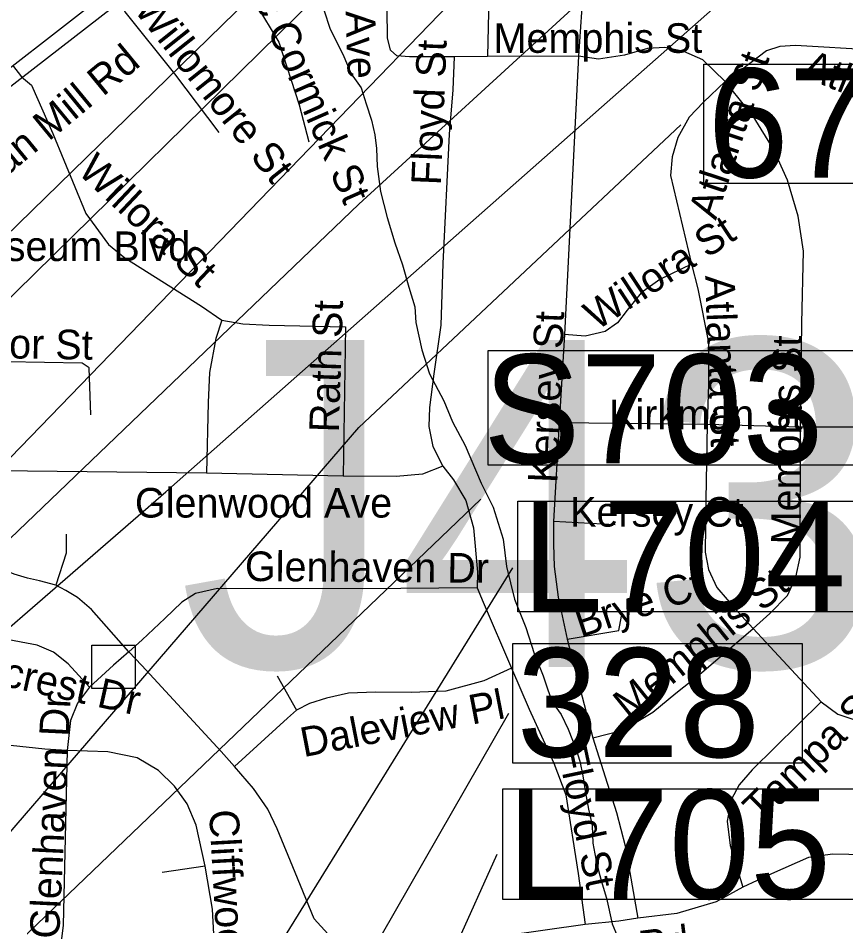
# Model space of a CAD drawing. Extents: x 1662474 to 1856135, y 779280 to 917889.
# Drawn here: x 1759146 to 1761805, y 833119 to 836033 of the extents above; entities that cross this region are included whole.
import ezdxf

# ---------------------------------------------------------------- set-up
doc = ezdxf.new("R2010")
doc.units = 0
for name, color, linetype in [('Exist Hydrographic Misc Water Feature', 7, 'Continuous'), ('Exist Road Non-System Structure Non-Sys NCDOT Number Label', 7, 'Continuous'), ('Exist Road Non-System Structure Non-Sys Other Attributed CELL', 7, 'Continuous'), ('Exist Road Non-System Structure Non-Sys Other Number Label', 7, 'Continuous'), ('Exist Road Non-System Type 51', 7, 'Continuous'), ('Exist Road Non-System Type 51 Label', 7, 'Continuous'), ('Exist Road Primary Interstate Structure Cantilever Sign Number Label', 7, 'Continuous'), ('Exist Road Primary Interstate Structure Ovrhead Sign CELL', 7, 'Continuous'), ('Exist Road Primary Interstate Structure Standard Bridge Number Label', 7, 'Continuous'), ('Exist Road Primary US Structure Standard Bridge Number Label', 7, 'Continuous'), ('Exist Road Secondary Structure Culvert Number Label', 7, 'Continuous'), ('Exist Road Secondary Structure Standard Bridge Number Label', 7, 'Continuous'), ('Exist Road Secondary Type 51 Divided Attributed', 7, 'Continuous'), ('Exist Road Secondary Type 51 Label', 7, 'Continuous')]:
    doc.layers.add(name, color=color, linetype=linetype)

msp = doc.modelspace()

# ---------------------------------------------------------------- linework, layer by layer
at = {"layer": 'Exist Hydrographic Misc Water Feature'}
msp.add_lwpolyline([(1760128.7, 836059), (1760149, 835997.6), (1760190, 835917), (1760216.5, 835853.8), (1760248.1, 835808.9), (1760264.1, 835757.3), (1760281.9, 835705.8), (1760291.8, 835658.1), (1760297.3, 835614.2), (1760299.5, 835556.1), (1760310.4, 835476.4), (1760331.5, 835393), (1760356.8, 835311.7), (1760381.4, 835240.4), (1760401.9, 835169), (1760420.3, 835105.6), (1760424.2, 835055.6), (1760443.5, 834968.1), (1760468.3, 834890.9), (1760513.6, 834804.3), (1760542.1, 834737.2), (1760582.9, 834660.6), (1760633.4, 834540.1), (1760672.3, 834463.3), (1760704.1, 834360.3), (1760715.4, 834272.5), (1760741.4, 834167.3), (1760776.9, 834076.4), (1760803.8, 833993.2), (1760832.7, 833922), (1760846, 833882.5), (1760861.8, 833837), (1760891.1, 833797.9), (1760913.1, 833750.6), (1760939.3, 833685.4), (1760950.8, 833647.8), (1760960.6, 833600), (1760968.6, 833546.2), (1760978.1, 833493.6), (1760990.6, 833440.8), (1760992.6, 833384.7), (1761002.7, 833333), (1761010.5, 833296.4), (1761019.3, 833264.1), (1761036.9, 833208.2), (1761054.6, 833125.8), (1761081.1, 833061.1)], dxfattribs=at)
at = {"layer": 'Exist Road Non-System Structure Non-Sys NCDOT Number Label'}
msp.add_lwpolyline([(1758447.6, 834690.9), (1760369.7, 836564.9), (1762003.5, 838414.9)], dxfattribs=at)
at = {"layer": 'Exist Road Non-System Structure Non-Sys Other Attributed CELL'}
msp.add_lwpolyline([(1759383, 834019.6), (1759522, 834019.6), (1759522, 833880.5), (1759383, 833880.5)], close=True, dxfattribs=at)
at = {"layer": 'Exist Road Non-System Type 51'}
for p, q in [((1760671.5, 836613.2), (1760654.4, 835910.2)), ((1760973.6, 836323.2), (1760946.6, 835910.6)), ((1760654.4, 835910.2), (1760547.6, 835908.4)), ((1760946.6, 835910.6), (1760654.4, 835910.2)), ((1760946.6, 835910.6), (1760901.4, 835017.7)), ((1759128.8, 835881.7), (1759157.6, 835843.9)), ((1760901.4, 835017.7), (1760883.9, 834733.7)), ((1760883.9, 834733.7), (1760866.5, 834416.9)), ((1761360.1, 834728.2), (1760883.9, 834733.7)), ((1761659.4, 834720.2), (1761360.1, 834728.2)), ((1761959.4, 834720.2), (1761659.4, 834720.2)), ((1759751.4, 834572), (1758856.4, 834581.7)), ((1760190.1, 834562.9), (1759751.4, 834572)), ((1761064.6, 834405.9), (1760866.5, 834416.9)), ((1761507.4, 834073.9), (1761725.6, 833837.9)), ((1760909.6, 834039.2), (1760992.8, 833722.4)), ((1759978.9, 833921.1), (1760040.9, 833810.9)), ((1759747.6, 833310.9), (1759608.9, 833290.1))]:
    msp.add_line(p, q, dxfattribs=at)
for points in [[(1760547.6, 835908.4), (1760403.9, 835908.4), (1760363.4, 835911.6), (1760343.1, 835929.7), (1760333.1, 835969.4), (1760328.5, 836336.5), (1760316.4, 836426.6), (1760253.1, 836660.4), (1760229.5, 836729.9), (1760165.2, 836769.1)], [(1759745, 836300.4), (1759910.1, 836078), (1759983.9, 835955.4), (1760049.5, 835754.9), (1760080.1, 835635.8)], [(1759474.9, 836088), (1759488.9, 836053.1), (1759648.6, 835854.1), (1759791.1, 835665.4)], [(1761417.6, 835828.9), (1761345.8, 835899.2), (1761285.1, 835926.2), (1761224.2, 835938.7), (1761168.1, 835935.2), (1761093.9, 835913.9), (1761010.9, 835901.6), (1760946.6, 835910.6)], [(1762173.1, 835701.4), (1762115.6, 835795.9), (1762057.4, 835864.9), (1762000.9, 835899.5), (1761954.9, 835918.4), (1761897.8, 835929.7), (1761643.6, 835944.7), (1761593, 835942), (1761550.8, 835927.6), (1761470.4, 835866.8), (1761417.6, 835828.9)], [(1760547.6, 835908.4), (1760542.4, 835803.2), (1760530.6, 835660.7), (1760511.1, 835245.5), (1760504.6, 835047.1), (1760482, 834891.2), (1760467.9, 834783.2), (1760465.5, 834722.1), (1760479.1, 834657.2), (1760510.6, 834595.1)], [(1759157.6, 835843.9), (1759189.9, 835817.9), (1759257.6, 835662), (1759363.6, 835405.6), (1759436.4, 835306.6), (1759489.1, 835263.1), (1759735.4, 835107.9), (1759800.9, 835063.1)], [(1761417.6, 835828.9), (1761347.9, 835763), (1761301.9, 835715), (1761266, 835649.9), (1761247.9, 835588), (1761242.4, 835527.4), (1761309.6, 835243.1)], [(1761659.4, 834720.2), (1761664.4, 835053.6), (1761669.4, 835284.9), (1761652.6, 835396.9), (1761617.6, 835512.7), (1761573.1, 835612.7), (1761507.4, 835718.4), (1761417.6, 835828.9)], [(1761309.6, 835243.1), (1761207.4, 835194.2), (1761147.4, 835151.2), (1761103.2, 835095.6), (1761071.5, 835054.2), (1761031.9, 835026.6), (1760967.4, 835011.9), (1760901.4, 835017.7)], [(1761309.6, 835243.1), (1761329.8, 835163.6), (1761363.9, 834991.2), (1761363.9, 834858.1), (1761360.1, 834728.2)], [(1759800.9, 835063.1), (1759781.2, 835004.2), (1759761.2, 834895.4), (1759756.4, 834799.2), (1759751.4, 834572)], [(1759800.9, 835063.1), (1759868.6, 835051.8), (1759952.4, 835046.8), (1760197.8, 835041.9), (1760190.1, 834562.9)], [(1759379.9, 834759.1), (1759374.9, 834910.6), (1759352.4, 834925.2), (1758867.6, 834934.2)], [(1761360.1, 834728.2), (1761355.8, 834486.4), (1761353.6, 834319), (1761363.6, 834262.9), (1761390.6, 834205.4), (1761457.1, 834128.2), (1761507.4, 834073.9)], [(1761507.4, 834073.9), (1761561.5, 834121.1), (1761617.6, 834179.6), (1761645, 834238.4), (1761658.1, 834302.2), (1761659.4, 834720.2)], [(1760510.6, 834595.1), (1760445.2, 834568.4), (1760361, 834561.8), (1760190.1, 834562.9)], [(1760510.6, 834595.1), (1760545.5, 834550.5), (1760584.6, 834483.9), (1760609.6, 834396.4), (1760621.9, 834253.9), (1760620.6, 834204.2)], [(1759267.6, 834212.9), (1759215.1, 834226.9), (1759176.2, 834235.5), (1759133.8, 834248.1), (1759099.9, 834261.5), (1759062.6, 834280.4), (1759021.1, 834301.7), (1758983.9, 834322.9), (1758945, 834348.1), (1758911.1, 834375.4), (1758840.1, 834433.2)], [(1760866.5, 834416.9), (1760865.8, 834344.7), (1760868.1, 834272), (1760881.5, 834173.9), (1760909.6, 834039.2)], [(1759301.1, 834376.8), (1759301.1, 834315.6), (1759267.6, 834212.9)], [(1759502.5, 833999), (1759382.6, 834134.2), (1759337.4, 834173.1), (1759299.9, 834195.6), (1759267.6, 834212.9)], [(1760620.6, 834204.2), (1760253.1, 834200.9), (1759786.5, 834202.2), (1759716.1, 834185.7), (1759672.6, 834157.9), (1759617.4, 834105.6), (1759545.2, 834037.1), (1759502.5, 833999)], [(1760620.6, 834204.2), (1760639.8, 834158.4), (1760730.9, 833945.8)], [(1760909.6, 834039.2), (1761076, 834067.5), (1761085.1, 834113.2)], [(1760992.8, 833722.4), (1761088.4, 833747.6), (1761184.9, 833804.6), (1761259.1, 833866.2), (1761341.4, 833931.1), (1761507.4, 834073.9)], [(1759376.2, 833885.4), (1759307.5, 833959.7), (1759260.2, 833997.8), (1759207.5, 834019.5), (1759099.9, 834040.8)], [(1759502.5, 833999), (1759452.4, 833955.5), (1759376.2, 833885.4)], [(1759841.1, 833630.9), (1759798.4, 833678.9), (1759544.2, 833955.2), (1759502.5, 833999)], [(1760730.9, 833945.8), (1760642.1, 833905.4), (1760520.6, 833872.8), (1760409.4, 833868.4), (1760294.9, 833869.1), (1760208.2, 833866), (1760137.4, 833850.2), (1760082.2, 833832.4), (1760040.9, 833810.9)], [(1760730.9, 833945.8), (1760788.4, 833814.2), (1760866.8, 833641.4), (1760906.1, 833540), (1760945.5, 833287), (1760968.1, 833122.9)], [(1759376.2, 833885.4), (1759337.4, 833834.2), (1759315.1, 833777.8), (1759303.9, 833682)], [(1761725.6, 833837.9), (1761504.4, 833619.8), (1761462.6, 833571.5), (1761436.9, 833523.2), (1761424.5, 833454.9), (1761433.4, 833377), (1761473.9, 833243.4)], [(1761725.6, 833837.9), (1761779.6, 833798.5), (1761843.6, 833777.2), (1761942.6, 833758.9)], [(1760040.9, 833810.9), (1760011.4, 833785.4), (1759841.1, 833630.9)], [(1759303.9, 833682), (1759232.4, 833685.7), (1759122.4, 833698), (1758977.6, 833736.9)], [(1760992.8, 833722.4), (1761032.1, 833597.5), (1761068.1, 833482.8), (1761096.1, 833375.9), (1761136.6, 833143.2)], [(1759303.9, 833682), (1759291.5, 833120.9), (1759276, 832999.6), (1759261.4, 832921.6)], [(1759747.6, 833310.9), (1759718.8, 833441.6), (1759689.9, 833511.1), (1759648.6, 833567.6), (1759597.8, 833617.2), (1759529.2, 833658.6), (1759434.5, 833677.5), (1759303.9, 833682)], [(1760968.1, 833122.9), (1760574.6, 833067.9), (1760410.6, 833047.6), (1760310.4, 833037.7), (1760255.5, 833042.1), (1760200.4, 833055.8), (1760140.9, 833093), (1760097, 833141.1), (1760036.4, 833290.4), (1759978.6, 833430.5), (1759948.1, 833493.5), (1759902.8, 833559.4), (1759841.1, 833630.9)], [(1762194.4, 833437.7), (1762099.6, 833387.2), (1762027.4, 833363.4), (1761919.2, 833345.5), (1761762.4, 833349.2), (1761685.4, 833338.2), (1761566.5, 833285.4), (1761473.9, 833243.4)], [(1759761.2, 832955.2), (1759757.1, 832990.9), (1759760, 833033.4), (1759774.9, 833092.5), (1759771, 833172), (1759747.6, 833310.9)], [(1761473.9, 833243.4), (1761388.6, 833196.4), (1761262.6, 833158.7), (1761136.6, 833143.2)], [(1761136.6, 833143.2), (1761076, 833133.9), (1760968.1, 833122.9)]]:
    msp.add_lwpolyline(points, dxfattribs=at)
at = {"layer": 'Exist Road Primary Interstate Structure Cantilever Sign Number Label'}
for p, q in [((1759320.9, 831981.5), (1760735.4, 834267.7)), ((1759950.1, 831720.6), (1760685.1, 833348.7))]:
    msp.add_line(p, q, dxfattribs=at)
for points in [[(1760751.7, 834482.3), (1762019.6, 834482.3), (1762019.6, 834127.3), (1760751.7, 834127.3)], [(1760703.9, 833559), (1761971.9, 833559), (1761971.9, 833204), (1760703.9, 833204)]]:
    msp.add_lwpolyline(points, close=True, dxfattribs=at)
at = {"layer": 'Exist Road Primary Interstate Structure Ovrhead Sign CELL'}
msp.add_line((1758461.5, 832410.1), (1760632.6, 834489.1), dxfattribs=at)
msp.add_lwpolyline([(1760656.6, 834966), (1761954.4, 834966), (1761954.4, 834597.3), (1760656.6, 834597.3)], close=True, dxfattribs=at)
at = {"layer": 'Exist Road Primary Interstate Structure Standard Bridge Number Label'}
msp.add_lwpolyline([(1758006.9, 833302.8), (1759095.3, 834337.4), (1760240.9, 835435.2), (1761634.5, 836712.6)], dxfattribs=at)
at = {"layer": 'Exist Road Primary US Structure Standard Bridge Number Label'}
for points in [[(1757728.9, 832872.7), (1759620.4, 834512.4), (1761513.8, 836183.1)], [(1758352.1, 832529.2), (1760240.9, 834719.2), (1761275.2, 835689.8)]]:
    msp.add_lwpolyline(points, dxfattribs=at)
msp.add_lwpolyline([(1761348.7, 835885.6), (1762277.6, 835885.6), (1762277.6, 835501.5), (1761348.7, 835501.5)], close=True, dxfattribs=at)
at = {"layer": 'Exist Road Secondary Structure Culvert Number Label'}
msp.add_line((1758322, 834352.3), (1761948.2, 837910.2), dxfattribs=at)
at = {"layer": 'Exist Road Secondary Structure Standard Bridge Number Label'}
for points in [[(1758000.4, 833465.7), (1761139.7, 836706.5), (1761795.4, 837313.6)], [(1759676.3, 831977.8), (1760722.8, 833801.9)]]:
    msp.add_lwpolyline(points, dxfattribs=at)
msp.add_lwpolyline([(1760735.9, 834025), (1761664.9, 834025), (1761664.9, 833640.9), (1760735.9, 833640.9)], close=True, dxfattribs=at)
at = {"layer": 'Exist Road Secondary Type 51 Divided Attributed'}
for points in [[(1761530.6, 838885.3), (1761072, 838367.7), (1760571.4, 837802), (1760419.9, 837644.9), (1760326, 837492.3), (1760268.3, 837316.5), (1760229.9, 837162.7), (1760209.6, 837060.7), (1760175, 836908.6), (1760150.1, 836821.8), (1760126.1, 836765.5), (1760063.6, 836658.5), (1760021.9, 836596.4), (1759942.2, 836511.5), (1759816.3, 836413.5), (1758567.2, 835443.3), (1758376, 835261.8), (1758287.9, 835111.4), (1758258.2, 835027.4), (1758173.1, 834640.7)], [(1758253.2, 834630.6), (1758329.6, 834965), (1758410.7, 835141.9), (1758555.1, 835324.3), (1759013, 835729.9), (1759899.8, 836416.8), (1760030.8, 836538.8), (1760100.3, 836627.6), (1760167.1, 836745.8), (1760202.5, 836843.1), (1760265.6, 837080.3), (1760301.3, 837261.6), (1760350.2, 837439), (1760367, 837477), (1760382.3, 837504.1), (1760406.2, 837542), (1760429.9, 837570.8), (1760593.4, 837741.8), (1761133.2, 838357.1), (1761595.3, 838881.2)]]:
    msp.add_lwpolyline(points, dxfattribs=at)

# ---------------------------------------------------------------- texts
at = {"layer": 'Exist Road Non-System Structure Non-Sys Other Number Label'}
msp.add_text('J438', height=1049.86, dxfattribs=at).set_placement((1759660.8, 833950.1))
at = {"layer": 'Exist Road Non-System Type 51 Label'}
for s, rotation, p in [('Langley Ave', 271.9994, (1760181.3, 836535.3)), ('Mc Cormick St', 293.7019, (1759863.1, 836184.9)), ('Willomore St', 308.4889, (1759515.5, 836059.6)), ('Floyd St', 87.6524, (1760504, 835495.3)), ('Atlanta St', 71.677, (1761387.7, 835381.9)), ('Atlanta St', 338.0226, (1761660.7, 835846.2)), ('Willora St', 316.581, (1759334.1, 835537.5)), ('Willora St', 33.2328, (1761005, 835028.3)), ('Atlanta St', 271.9566, (1761353.3, 835206)), ('Rath St', 88.1385, (1760176.3, 834701.8)), ('Kersey St', 87.675, (1760878.4, 834539.4)), ('Minor St', 359.1228, (1758912.4, 834943.7)), ('Memphis St', 89.7117, (1761660.3, 834343)), ('Glenhaven Dr', 359.5745, (1759874.8, 834226)), ('Brye Ct', 18.4452, (1760953.9, 834043.5)), ('Memphis St', 38.9761, (1761107.5, 833779)), ('Birchcrest Dr', 347.4618, (1758810.4, 833953.3)), ('Daleview Pl', 10.9355, (1760063.4, 833660.2)), ('Tampa St', 44.5862, (1761533, 833444.7)), ('Glenhaven Dr', 87.2572, (1759278, 833075.9)), ('Floyd St', 281.9495, (1760877.2, 833687.8)), ('Cliffwood Dr', 273.1781, (1759759.7, 833490)), ('W Meadowview Rd', 7.5399, (1760230.1, 832885.9))]:
    msp.add_text(s, height=95, rotation=rotation, dxfattribs=at).set_placement(p)
for s, p in [('Memphis St', (1760673.5, 835921.4)), ('Coliseum Blvd', (1758887.6, 835253.1)), ('Kirkman St', (1761044.8, 834713.3)), ('Glenwood Ave', (1759521.7, 834429.5)), ('Kersey Ct', (1760919.6, 834400.3))]:
    msp.add_text(s, height=95, dxfattribs=at).set_placement(p)
at = {"layer": 'Exist Road Primary Interstate Structure Cantilever Sign Number Label'}
for s, p in [('L704', (1760764.2, 834129.4)), ('L705', (1760716.5, 833206.1))]:
    msp.add_text(s, height=350, dxfattribs=at).set_placement(p)
at = {"layer": 'Exist Road Primary Interstate Structure Ovrhead Sign CELL'}
msp.add_text('S703', height=350, dxfattribs=at).set_placement((1760640.5, 834603.4))
at = {"layer": 'Exist Road Primary US Structure Standard Bridge Number Label'}
msp.add_text('679', height=350, dxfattribs=at).set_placement((1761361.2, 835521.2))
at = {"layer": 'Exist Road Secondary Structure Standard Bridge Number Label'}
msp.add_text('328', height=350, dxfattribs=at).set_placement((1760748.4, 833660.7))
at = {"layer": 'Exist Road Secondary Type 51 Label'}
msp.add_text('Freeman Mill Rd', height=95, rotation=39.4468, dxfattribs=at).set_placement((1758824.7, 835290.4))

doc.saveas('drawing.dxf')
